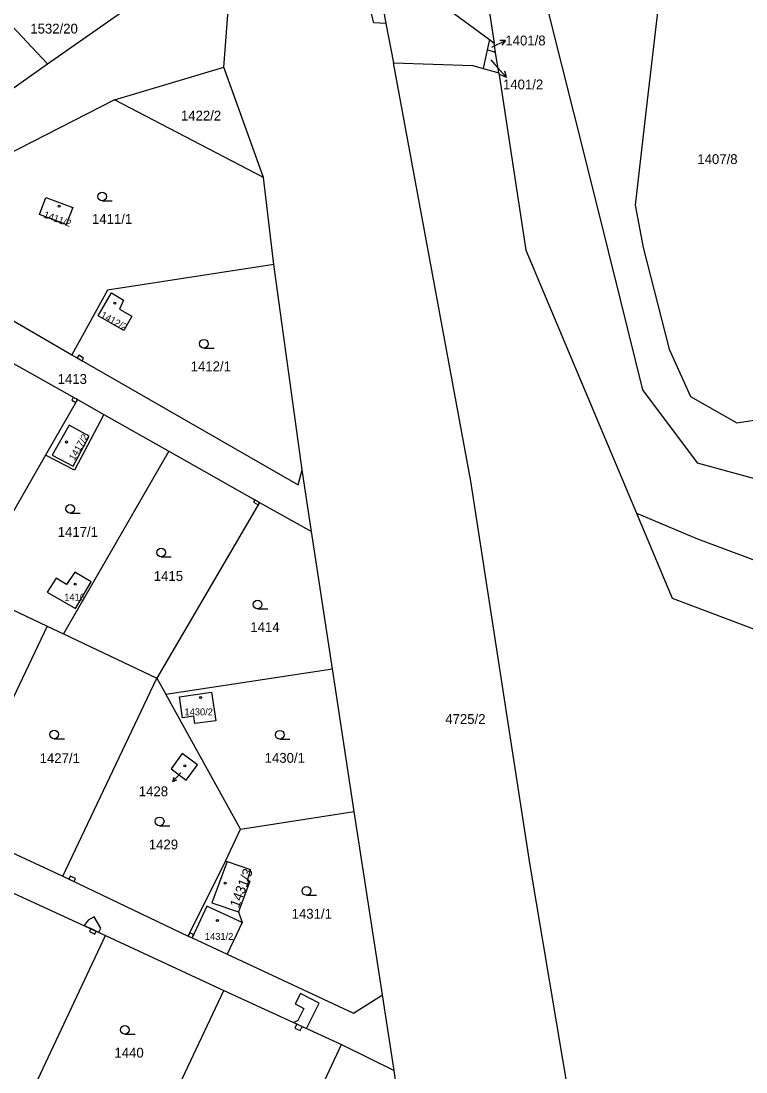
# Model space of a CAD drawing. Extents: x -756746 to -753363, y -1166406 to -1161727.
# Drawn here: x -755153.8 to -755028.6, y -1164552.5 to -1164370.9 of the extents above; entities that cross this region are included whole.
import ezdxf

# ---------------------------------------------------------------- set-up
doc = ezdxf.new("R2010")
doc.units = 0
for name, color, linetype in [('Hranice kat_území', 7, 'Continuous'), ('Hranice parcel', 7, 'Continuous'), ('Parcelní čísla', 7, 'Continuous'), ('Pop  PČ popisy', 7, 'Continuous'), ('Vnitřní kresba', 7, 'Continuous'), ('Věcná břemena k části', 7, 'Continuous'), ('Značky budov', 7, 'Continuous'), ('Značky kultur', 7, 'Continuous')]:
    doc.layers.add(name, color=color, linetype=linetype)

msp = doc.modelspace()

# ---------------------------------------------------------------- linework, layer by layer
at = {"layer": 'Hranice kat_území'}
msp.add_lwpolyline([(-755059.08, -1164557.24), (-755065.95, -1164516.42), (-755076.12, -1164450.4), (-755089.52, -1164378.14), (-755075.79, -1164378.6), (-755074.03, -1164379.1), (-755071.31, -1164379.86), (-755066.62, -1164410.52), (-755047.53, -1164455.97), (-755041.37, -1164470.64), (-755013.45, -1164481.19)], dxfattribs=at)
at = {"layer": 'Hranice parcel'}
for p, q in [((-755097.47, -1164335.55), (-755090.79, -1164371.32)), ((-755149.24, -1164378.29), (-755116.99, -1164355.75)), ((-755118.83, -1164378.87), (-755116.99, -1164355.75)), ((-755090.79, -1164371.32), (-755089.52, -1164378.14)), ((-755072.92, -1164374.12), (-755073.32, -1164375.9)), ((-755072.92, -1164374.12), (-755072.09, -1164374.73)), ((-755071.85, -1164376.33), (-755072.09, -1164374.73)), ((-755073.32, -1164375.9), (-755074.03, -1164379.1)), ((-755071.85, -1164376.33), (-755073.32, -1164375.9)), ((-755071.31, -1164379.86), (-755071.85, -1164376.33)), ((-755089.52, -1164378.14), (-755075.79, -1164378.6)), ((-755075.79, -1164378.6), (-755074.03, -1164379.1)), ((-755137.7, -1164384.53), (-755118.83, -1164378.87)), ((-755111.97, -1164397.95), (-755118.83, -1164378.87)), ((-755074.03, -1164379.1), (-755071.31, -1164379.86)), ((-755111.97, -1164397.95), (-755137.7, -1164384.53)), ((-755110.15, -1164412.96), (-755111.97, -1164397.95)), ((-755178.39, -1164409.27), (-755145.09, -1164428.58)), ((-755105.3, -1164448.48), (-755110.15, -1164412.96)), ((-755159.78, -1164427.52), (-755144.11, -1164436.34)), ((-755144.11, -1164436.34), (-755149.61, -1164445.93)), ((-755144.11, -1164436.34), (-755139.52, -1164438.93)), ((-755139.52, -1164438.93), (-755128.28, -1164445.27)), ((-755128.28, -1164445.27), (-755146.52, -1164476.81)), ((-755128.28, -1164445.27), (-755112.62, -1164454.1)), ((-755149.61, -1164445.93), (-755162.88, -1164469.06)), ((-755103.67, -1164459.15), (-755105.3, -1164448.48)), ((-755112.62, -1164454.1), (-755130.37, -1164484.46)), ((-755112.62, -1164454.1), (-755103.67, -1164459.15)), ((-755047.53, -1164455.97), (-755041.37, -1164470.64)), ((-755100.04, -1164482.86), (-755103.67, -1164459.15)), ((-755162.88, -1164469.06), (-755149.3, -1164475.49)), ((-755149.3, -1164475.49), (-755165.69, -1164509.85)), ((-755149.3, -1164475.49), (-755146.52, -1164476.81)), ((-755146.52, -1164476.81), (-755130.37, -1164484.46)), ((-755128.82, -1164487.25), (-755100.04, -1164482.86)), ((-755096.26, -1164507.49), (-755100.04, -1164482.86)), ((-755146.61, -1164518.7), (-755130.37, -1164484.46)), ((-755130.37, -1164484.46), (-755128.82, -1164487.25)), ((-755115.95, -1164510.54), (-755128.82, -1164487.25)), ((-755123.83, -1164492.32), (-755124.01, -1164491.06)), ((-755115.95, -1164510.54), (-755096.26, -1164507.49)), ((-755091.4, -1164539.21), (-755096.26, -1164507.49)), ((-755165.69, -1164509.85), (-755146.61, -1164518.7)), ((-755118.51, -1164516.07), (-755115.95, -1164510.54)), ((-755124.95, -1164529.03), (-755118.51, -1164516.07)), ((-755159.83, -1164519.47), (-755139.25, -1164528.91)), ((-755146.61, -1164518.7), (-755124.95, -1164529.03)), ((-755116.27, -1164524.87), (-755115.65, -1164526.69)), ((-755115.65, -1164526.69), (-755118.2, -1164532.17)), ((-755153.34, -1164558.96), (-755139.25, -1164528.91)), ((-755139.25, -1164528.91), (-755118.82, -1164538.46)), ((-755124.95, -1164529.03), (-755124.3, -1164529.33)), ((-755124.3, -1164529.33), (-755118.2, -1164532.17)), ((-755133, -1164568.46), (-755118.82, -1164538.46)), ((-755118.82, -1164538.46), (-755098.46, -1164547.76)), ((-755089.4, -1164552.27), (-755091.4, -1164539.21)), ((-755112.7, -1164577.94), (-755098.46, -1164547.76)), ((-755098.46, -1164547.76), (-755089.4, -1164552.27)), ((-755087.11, -1164567.24), (-755089.4, -1164552.27))]:
    msp.add_line(p, q, dxfattribs=at)
for points in [[(-755090.79, -1164371.32), (-755092.88, -1164371.24), (-755094.24, -1164365.94), (-755098.9, -1164363.21), (-755100.05, -1164351.8), (-755105.42, -1164304.95), (-755109.15, -1164266.99), (-755109.44, -1164263.14), (-755126.07, -1164158.35), (-755137.18, -1164092.24), (-755141.56, -1164066.69), (-755159.55, -1163956.57), (-755166.14, -1163915.73)], [(-755127.8, -1164076.15), (-755114.19, -1164186.56), (-755093.52, -1164335.07), (-755089.41, -1164358.57), (-755081.54, -1164367.78), (-755072.92, -1164374.12)], [(-755063.92, -1164111.7), (-755102.17, -1164094.54), (-755112.67, -1164109.25), (-755072.09, -1164374.73)], [(-755080.98, -1164172.1), (-755075.91, -1164171.48), (-755074.99, -1164172.35), (-755075.64, -1164173.37), (-755080.59, -1164174.21), (-755087.55, -1164178.26), (-755091.57, -1164184.05), (-755092.71, -1164190.52), (-755089.55, -1164212.25), (-755084.49, -1164245.55), (-755075.35, -1164306.94), (-755066.51, -1164354.35), (-755060.48, -1164378.47), (-755058.38, -1164386.71), (-755054.48, -1164402.36), (-755050.32, -1164419.06), (-755046.47, -1164434.64), (-755037.06, -1164447.27), (-755027.13, -1164449.99)], [(-755191.91, -1164295.78), (-755193.3, -1164297.85), (-755175.05, -1164350.84), (-755149.24, -1164378.29)], [(-755038.2, -1164435.78), (-755030.19, -1164440.35), (-755021.5, -1164439.05), (-755015.93, -1164433.86), (-755015.32, -1164428.58), (-755022.85, -1164379.92), (-755024.74, -1164364.35), (-755025.86, -1164349.21), (-755026.65, -1164338.32), (-755045.44, -1164340.26), (-755043.69, -1164351.65), (-755043.16, -1164357.67), (-755043.03, -1164361.98), (-755045.98, -1164387.15), (-755047.72, -1164402.71), (-755046.36, -1164410.05), (-755041.85, -1164427.64), (-755038.2, -1164435.78)], [(-755193.18, -1164406.51), (-755163.79, -1164388.56), (-755149.24, -1164378.29)], [(-755059.08, -1164557.24), (-755065.95, -1164516.42), (-755076.12, -1164450.4), (-755089.52, -1164378.14)], [(-755071.31, -1164379.86), (-755066.62, -1164410.52), (-755047.53, -1164455.97)], [(-755137.7, -1164384.53), (-755178.09, -1164405.23), (-755178.39, -1164409.27)], [(-755144.91, -1164403.15), (-755146.06, -1164406.09), (-755150.66, -1164404.33), (-755149.55, -1164401.39), (-755144.91, -1164403.15)], [(-755110.15, -1164412.96), (-755138.91, -1164417.43), (-755145.09, -1164428.58)], [(-755136.84, -1164420.7), (-755134.67, -1164421.94), (-755136.07, -1164424.37), (-755140.51, -1164421.88), (-755138.23, -1164417.91), (-755136.11, -1164419.13), (-755136.84, -1164420.7)], [(-755145.09, -1164428.58), (-755105.97, -1164451.04), (-755105.3, -1164448.48)], [(-755139.52, -1164438.93), (-755144.61, -1164448.51), (-755149.61, -1164445.93)], [(-755047.53, -1164455.97), (-755037, -1164460.4), (-755014, -1164469), (-754994.8, -1164475.1), (-754973.2, -1164480.2), (-754969.05, -1164481.08)], [(-755145.97, -1164468.28), (-755147.76, -1164467.2), (-755149.32, -1164469.61), (-755144.41, -1164472.44), (-755141.71, -1164467.8), (-755144.56, -1164466.16), (-755145.97, -1164468.28)], [(-755041.37, -1164470.64), (-755013.45, -1164481.19), (-754969.05, -1164481.08)], [(-755124.01, -1164491.06), (-755125.93, -1164491.33), (-755126.48, -1164487.71), (-755120.92, -1164486.89), (-755120.17, -1164491.83), (-755123.83, -1164492.32)], [(-755127.92, -1164500.11), (-755125.29, -1164502.09), (-755123.33, -1164499.43), (-755126, -1164497.49), (-755127.92, -1164500.11)], [(-755118.51, -1164516.07), (-755118.23, -1164516.16), (-755114.2, -1164517.52), (-755114.78, -1164519.41), (-755114.31, -1164519.56), (-755116.27, -1164524.87)], [(-755115.65, -1164526.69), (-755121.76, -1164523.87), (-755124.3, -1164529.33)], [(-755118.2, -1164532.17), (-755096.38, -1164542.33), (-755091.4, -1164539.21)]]:
    msp.add_lwpolyline(points, dxfattribs=at)
at = {"layer": 'Pop  PČ popisy'}
for p, q in [((-755072.49, -1164375.43), (-755070.17, -1164374.3)), ((-755070.17, -1164374.3), (-755071.13, -1164374.29)), ((-755070.17, -1164374.3), (-755070.76, -1164375.06)), ((-755072.69, -1164377.62), (-755071.97, -1164378.42)), ((-755071.97, -1164378.42), (-755069.96, -1164380.65)), ((-755069.96, -1164380.65), (-755071, -1164380.24)), ((-755069.96, -1164380.65), (-755070.26, -1164379.57)), ((-755126.23, -1164500.84), (-755127.6, -1164502.31)), ((-755127.6, -1164502.31), (-755127.39, -1164501.59)), ((-755127.6, -1164502.31), (-755126.9, -1164502.05))]:
    msp.add_line(p, q, dxfattribs=at)
at = {"layer": 'Vnitřní kresba'}
for p, q in [((-755145.51, -1164440.76), (-755148.45, -1164445.96)), ((-755142.07, -1164442.67), (-755145.51, -1164440.76)), ((-755144.82, -1164447.84), (-755142.07, -1164442.67)), ((-755148.45, -1164445.96), (-755144.82, -1164447.84)), ((-755118.23, -1164516.16), (-755120.87, -1164523.29)), ((-755120.87, -1164523.29), (-755116.27, -1164524.87))]:
    msp.add_line(p, q, dxfattribs=at)
at = {"layer": 'Věcná břemena k části'}
for points in [[(-755144.15, -1164429.12), (-755143.29, -1164429.61), (-755143.02, -1164429.15), (-755143.88, -1164428.65)], [(-755144.38, -1164436.81), (-755144.11, -1164436.34), (-755144.81, -1164435.95), (-755145.08, -1164436.41)], [(-755112.87, -1164454.52), (-755112.62, -1164454.1), (-755113.44, -1164453.64), (-755113.68, -1164454.06)], [(-755145.58, -1164519.19), (-755144.68, -1164519.62), (-755144.43, -1164519.08), (-755145.33, -1164518.66)], [(-755141.19, -1164525.7), (-755142.22, -1164526.29), (-755142.94, -1164527.22), (-755141.77, -1164527.75), (-755140.87, -1164528.17), (-755140.41, -1164528.38), (-755140.08, -1164527.65)], [(-755140.87, -1164528.17), (-755141.77, -1164527.75), (-755142.01, -1164528.27), (-755141.11, -1164528.69)], [(-755124.68, -1164528.48), (-755124.95, -1164529.03), (-755124.3, -1164529.33), (-755124.04, -1164528.78)], [(-755105.63, -1164545.35), (-755105.3, -1164544.64), (-755104.51, -1164545), (-755102.32, -1164540.65), (-755105.58, -1164538.97), (-755106.5, -1164540.75), (-755104.98, -1164541.53), (-755106.03, -1164543.64), (-755106.71, -1164543.99), (-755106.21, -1164544.22), (-755106.54, -1164544.93)]]:
    msp.add_lwpolyline(points, close=True, dxfattribs=at)
at = {"layer": 'Značky budov'}
for centre in [(-755147.25, -1164402.92), (-755137.63, -1164419.66), (-755145.99, -1164443.66), (-755144.5, -1164468.22), (-755122.81, -1164487.79), (-755125.56, -1164499.62), (-755118.57, -1164519.91), (-755119.92, -1164526.35)]:
    msp.add_circle(centre, 0.175, dxfattribs=at)
at = {"layer": 'Značky kultur'}
for p, q in [((-755139.82, -1164401.98), (-755138.07, -1164401.98)), ((-755122.25, -1164427.43), (-755120.5, -1164427.43)), ((-755145.35, -1164455.97), (-755143.6, -1164455.97)), ((-755129.64, -1164463.49), (-755127.89, -1164463.49)), ((-755112.97, -1164472.49), (-755111.22, -1164472.49)), ((-755148.1, -1164494.96), (-755146.35, -1164494.96)), ((-755109.15, -1164494.99), (-755107.4, -1164494.99)), ((-755129.89, -1164509.96), (-755128.14, -1164509.96)), ((-755104.54, -1164521.99), (-755102.79, -1164521.99)), ((-755135.9, -1164545.98), (-755134.15, -1164545.98))]:
    msp.add_line(p, q, dxfattribs=at)
for centre in [(-755139.82, -1164401.23), (-755122.25, -1164426.68), (-755145.35, -1164455.22), (-755129.64, -1164462.74), (-755112.97, -1164471.74), (-755148.1, -1164494.21), (-755109.15, -1164494.24), (-755129.89, -1164509.21), (-755104.54, -1164521.24), (-755135.9, -1164545.23)]:
    msp.add_circle(centre, 0.75, dxfattribs=at)

# ---------------------------------------------------------------- texts
at = {"layer": 'Parcelní čísla'}
for s, height, p in [('1532/20', 1.7, (-755152.24, -1164373.08)), ('1401/8', 1.7, (-755070.17, -1164375.13)), ('1401/2', 1.7, (-755070.58, -1164382.73)), ('1422/2', 1.7, (-755126.22, -1164388.11)), ('1407/8', 1.7, (-755037.01, -1164395.63)), ('1411/1', 1.7, (-755141.59, -1164405.97)), ('1412/1', 1.7, (-755124.53, -1164431.44)), ('1413', 1.7, (-755147.51, -1164433.62)), ('1417/1', 1.7, (-755147.5, -1164460.05)), ('1415', 1.7, (-755130.9, -1164467.66)), ('1416', 1.2, (-755146.37, -1164471.07)), ('1414', 1.7, (-755114.23, -1164476.5)), ('1430/2', 1.2, (-755125.6, -1164490.9)), ('4725/2', 1.7, (-755080.55, -1164492.38)), ('1427/1', 1.7, (-755150.63, -1164499.15)), ('1430/1', 1.7, (-755111.75, -1164499.09)), ('1428', 1.7, (-755133.49, -1164504.87)), ('1429', 1.7, (-755131.76, -1164514.06)), ('1431/1', 1.7, (-755107.09, -1164526.03)), ('1431/2', 1.2, (-755122.07, -1164529.69)), ('1440', 1.7, (-755137.7, -1164550.04))]:
    msp.add_text(s, height=height, dxfattribs=at).set_placement(p)
for s, height, rotation, p in [('1411/2', 1.2, 340, (-755150.05, -1164404.84)), ('1412/2', 1.2, 331, (-755140.21, -1164422.09)), ('1417/2', 1.2, 60, (-755144.62, -1164446.97)), ('1431/3', 1.7, 69, (-755116.24, -1164524.28))]:
    msp.add_text(s, height=height, rotation=rotation, dxfattribs=at).set_placement(p)

doc.saveas('drawing.dxf')
